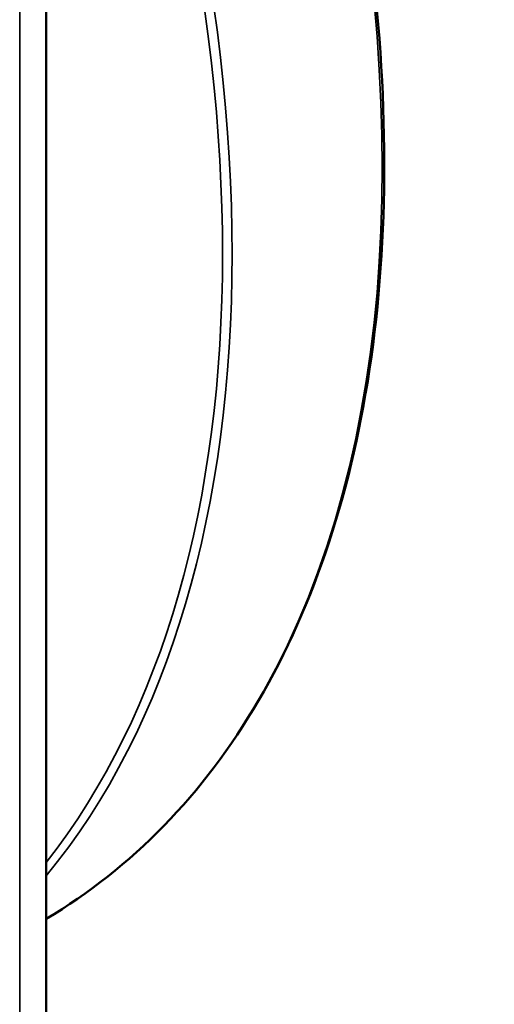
# Model space of a CAD drawing. Header units: millimetres. Extents: x 50 to 3176, y 50 to 2109.
# Tile 376 of 656: x 564 to 575, y 1778 to 1800. Entities that reach past the tile are written whole.
import ezdxf

# ---------------------------------------------------------------- set-up
doc = ezdxf.new("R2010")
doc.units = ezdxf.units.MM
doc.header["$LTSCALE"] = 10
doc.layers.add('Visible (ISO)', color=7, linetype='Continuous', lineweight=50)
doc.layers.add('Visible Narrow (ISO)', color=7, linetype='Continuous', lineweight=35)

msp = doc.modelspace()

# ---------------------------------------------------------------- linework, layer by layer
at = {"layer": 'Visible (ISO)'}
msp.add_line((564.6862, 1723.7834), (564.6862, 1854.4228), dxfattribs=at)
msp.add_open_spline([(564.6862, 1780.3637), (566.5805, 1781.4861), (568.1727, 1783.1246), (570.6312, 1787.3217), (571.4772, 1789.903), (572.2941, 1795.7265), (572.2613, 1798.9707), (571.3185, 1805.7875), (570.4083, 1809.3589), (567.9306, 1816.1206), (566.4369, 1819.3132), (564.6862, 1822.3599)], degree=3, knots=[3.9335079, 3.9335079, 3.9335079, 3.9335079, 4.2443875, 4.2443875, 4.5636488, 4.5636488, 4.8842478, 4.8842478, 5.2049159, 5.2049159, 5.4942339, 5.4942339, 5.4942339, 5.4942339], dxfattribs=at)
at = {"layer": 'Visible Narrow (ISO)'}
msp.add_line((564.1004, 1722.9669), (564.1004, 1853.6063), dxfattribs=at)
for centre, major_axis, start_param, end_param in [((546.3167, 1811.9038), (18.25, -31.6099), 0.0065708, 1.5642255), ((542.9933, 1809.985), (18.25, -31.6099), 0.2128162, 1.3579801), ((542.8872, 1809.9238), (18.175, -31.48), 0.2269903, 1.343806)]:
    msp.add_ellipse(centre, major_axis=major_axis, ratio=0.5773503, start_param=start_param, end_param=end_param, dxfattribs=at)

doc.saveas('drawing.dxf')
